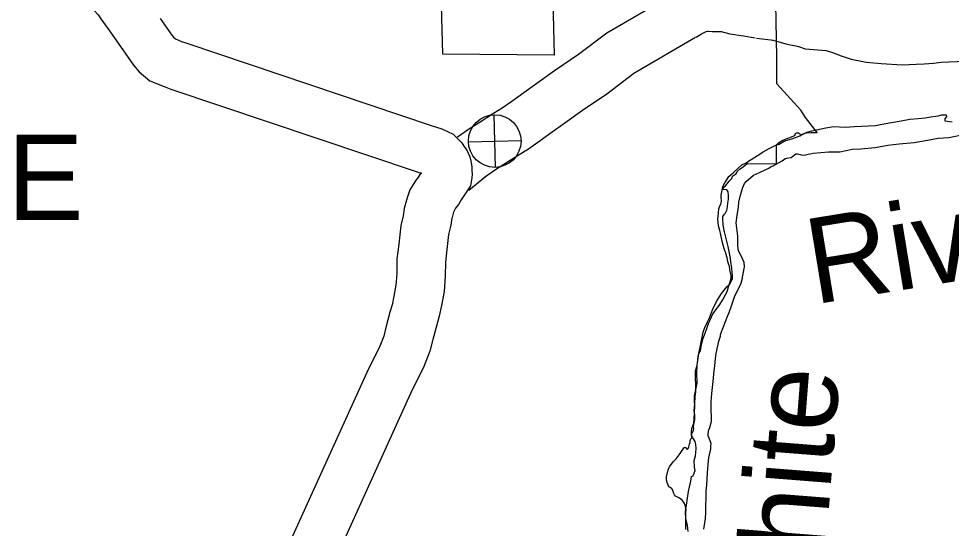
# Model space of a CAD drawing. Extents: x 1377389 to 1380723, y 1168351 to 1170484.
# Drawn here: x 1377596 to 1377653.7, y 1170144.9 to 1170176.4 of the extents above; entities that cross this region are included whole.
import ezdxf

# ---------------------------------------------------------------- set-up
doc = ezdxf.new("R2010")
doc.units = 0
doc.layers.add('B_Fill', color=7, linetype='Continuous')

msp = doc.modelspace()

# ---------------------------------------------------------------- linework, layer by layer
at = {"layer": 'B_Fill'}
for p, q in [((1377625.496, 1170167.199), (1377625.421, 1170170.454)), ((1377623.831, 1170168.789), (1377627.085, 1170168.864))]:
    msp.add_line(p, q, dxfattribs=at)
for points in [[(1377628.976, 1170180.921), (1377629.13, 1170174.135), (1377622.244, 1170174.197), (1377622.069, 1170181.045)], [(1377640.014, 1170160.762), (1377639.975, 1170161.061), (1377639.904, 1170161.237), (1377639.871, 1170161.379), (1377639.832, 1170161.595), (1377639.793, 1170161.729), (1377639.75, 1170161.911), (1377639.688, 1170162.038), (1377639.539, 1170162.541), (1377639.412, 1170163.121), (1377639.384, 1170163.298), (1377639.296, 1170163.59), (1377639.274, 1170163.811), (1377639.252, 1170164.01), (1377639.263, 1170164.17), (1377639.302, 1170164.386), (1377639.323, 1170164.633), (1377639.346, 1170164.762), (1377639.434, 1170164.938), (1377639.456, 1170164.988), (1377639.469, 1170165.125), (1377639.448, 1170165.326), (1377639.45, 1170165.421), (1377639.458, 1170165.476), (1377639.52, 1170165.789), (1377639.568, 1170165.901), (1377639.627, 1170165.981), (1377639.722, 1170166.049), (1377639.944, 1170166.341), (1377640.116, 1170166.513), (1377640.133, 1170166.581), (1377640.167, 1170166.65), (1377640.279, 1170166.735), (1377640.364, 1170166.787), (1377640.424, 1170166.873), (1377640.442, 1170166.941), (1377640.639, 1170167.113), (1377640.844, 1170167.259), (1377641.041, 1170167.413), (1377641.091, 1170167.442), (1377642.884, 1170167.428), (1377642.887, 1170168.599), (1377642.995, 1170168.708), (1377643.167, 1170168.811), (1377643.269, 1170168.888), (1377644.011, 1170169.172), (1377644.036, 1170169.226), (1377644.058, 1170169.301), (1377644.129, 1170169.344), (1377644.183, 1170169.344), (1377644.23, 1170169.33), (1377644.309, 1170169.276), (1377644.385, 1170169.247), (1377644.478, 1170169.24), (1377644.645, 1170169.307), (1377644.733, 1170169.346), (1377645.015, 1170169.365), (1377645.383, 1170169.352), (1377644.678, 1170170.287), (1377644.38, 1170170.742), (1377642.896, 1170172.362), (1377642.9, 1170174.012), (1377642.784, 1170180.673)], [(1377593.439, 1170180.02), (1377593.912, 1170180.05), (1377594.472, 1170180.133), (1377594.934, 1170180.232), (1377595.25, 1170180.241), (1377595.387, 1170180.209), (1377595.574, 1170180.178), (1377595.964, 1170179.743), (1377596.121, 1170179.563), (1377596.446, 1170179.177), (1377596.859, 1170178.704), (1377597.653, 1170178.146), (1377598.098, 1170177.93), (1377598.66, 1170177.692), (1377599.395, 1170177.517), (1377599.723, 1170177.409), (1377600.12, 1170177.263), (1377600.398, 1170177.138), (1377600.487, 1170177.076), (1377600.685, 1170176.896), (1377600.945, 1170176.629), (1377601.111, 1170176.384), (1377601.528, 1170175.785), (1377602.317, 1170174.669)], [(1377636.363, 1170177.822), (1377632.393, 1170175.499), (1377630.638, 1170174.176), (1377629.159, 1170173.176), (1377627.915, 1170172.279), (1377627.248, 1170171.816), (1377626.521, 1170171.276), (1377625.915, 1170170.852), (1377625.377, 1170170.531), (1377624.489, 1170169.954), (1377623.845, 1170169.538), (1377623.159, 1170169.068)], [(1377604.768, 1170176.399), (1377605.487, 1170175.377), (1377605.589, 1170175.262), (1377605.724, 1170175.147), (1377606.097, 1170174.995), (1377606.417, 1170174.879), (1377621.526, 1170169.785), (1377622.184, 1170169.576), (1377622.885, 1170169.256)], [(1377644.649, 1170174.531), (1377645.957, 1170174.432), (1377646.344, 1170174.306), (1377646.869, 1170174.09), (1377647.498, 1170173.896), (1377648.421, 1170173.708), (1377649.339, 1170173.622), (1377650.643, 1170173.548), (1377651.504, 1170173.574), (1377652.01, 1170173.594), (1377652.583, 1170173.639), (1377653.056, 1170173.712), (1377653.54, 1170173.72), (1377654.569, 1170173.759), (1377655.389, 1170173.829), (1377656.012, 1170173.912), (1377656.474, 1170174.017), (1377657.334, 1170174.173), (1377658.209, 1170174.453), (1377658.643, 1170174.73), (1377659.171, 1170175.187), (1377659.48, 1170175.555), (1377659.68, 1170175.762)], [(1377637.878, 1170175.233), (1377634.059, 1170172.998), (1377632.382, 1170171.733), (1377630.876, 1170170.716), (1377629.648, 1170169.83), (1377628.999, 1170169.379), (1377628.275, 1170168.842), (1377627.546, 1170168.331), (1377626.963, 1170167.984), (1377626.12, 1170167.436), (1377625.507, 1170167.04), (1377624.833, 1170166.578)], [(1377637.902, 1170175.247), (1377638.244, 1170175.456), (1377638.54, 1170175.609), (1377638.609, 1170175.625), (1377638.673, 1170175.632), (1377638.895, 1170175.607), (1377639.279, 1170175.599), (1377639.447, 1170175.601), (1377640.001, 1170175.469), (1377640.839, 1170175.344), (1377641.552, 1170175.21)], [(1377641.647, 1170175.195), (1377642.698, 1170175.066)], [(1377602.315, 1170174.672), (1377603.131, 1170173.512), (1377603.482, 1170173.117), (1377604.143, 1170172.552), (1377605.021, 1170172.194), (1377605.427, 1170172.047), (1377620.592, 1170166.935), (1377620.931, 1170166.826)], [(1377642.558, 1170175.089), (1377642.814, 1170175.033), (1377643.453, 1170174.851), (1377643.747, 1170174.782), (1377644.076, 1170174.719), (1377644.158, 1170174.7), (1377644.309, 1170174.654), (1377644.649, 1170174.531)], [(1377645.07, 1170169.455), (1377645.938, 1170169.644), (1377646.396, 1170169.732), (1377647.126, 1170169.695), (1377647.696, 1170169.725), (1377648.125, 1170169.743), (1377648.994, 1170169.798), (1377649.402, 1170169.876), (1377649.98, 1170169.976), (1377650.588, 1170170.087), (1377651.117, 1170170.176), (1377651.635, 1170170.225), (1377652.074, 1170170.273), (1377652.413, 1170170.329), (1377652.722, 1170170.375), (1377652.872, 1170170.388), (1377653.091, 1170170.441), (1377653.241, 1170170.454), (1377653.331, 1170170.456), (1377653.371, 1170170.446), (1377653.383, 1170170.346), (1377653.295, 1170170.195), (1377653.277, 1170170.074), (1377653.578, 1170170.029), (1377653.738, 1170170.012)], [(1377639.905, 1170165.482), (1377639.881, 1170165.681), (1377639.807, 1170165.81), (1377639.607, 1170165.825), (1377639.546, 1170165.863), (1377639.562, 1170166.024), (1377639.687, 1170166.237), (1377639.937, 1170166.634), (1377640.21, 1170166.891), (1377640.503, 1170167.149), (1377640.728, 1170167.355), (1377640.965, 1170167.451), (1377641.309, 1170167.689), (1377641.712, 1170167.93), (1377642.046, 1170168.158), (1377642.43, 1170168.358), (1377642.835, 1170168.568), (1377643.052, 1170168.644), (1377643.397, 1170168.833), (1377643.883, 1170168.985), (1377644.318, 1170169.156), (1377644.485, 1170169.25), (1377644.673, 1170169.345), (1377644.841, 1170169.399), (1377645.07, 1170169.455)], [(1377622.885, 1170169.256), (1377623.43, 1170168.713), (1377623.557, 1170168.511), (1377623.731, 1170168.271), (1377623.924, 1170167.848), (1377623.999, 1170167.495), (1377624.046, 1170167.219), (1377624.051, 1170167.002), (1377624.057, 1170166.769), (1377624.039, 1170166.556), (1377623.968, 1170166.058)], [(1377645.154, 1170168.085), (1377646.103, 1170168.164), (1377646.803, 1170168.156), (1377647.57, 1170168.32), (1377648.099, 1170168.339), (1377648.987, 1170168.435), (1377649.755, 1170168.579), (1377650.453, 1170168.661), (1377651.381, 1170168.728), (1377652.218, 1170168.883), (1377652.876, 1170169.014), (1377653.535, 1170169.046), (1377654.541, 1170169.244)], [(1377638.534, 1170147.163), (1377638.574, 1170147.544), (1377638.605, 1170148.326), (1377638.667, 1170149.049), (1377638.702, 1170149.24), (1377638.808, 1170149.793), (1377638.824, 1170149.954), (1377638.83, 1170150.114), (1377638.807, 1170150.224), (1377638.722, 1170150.452), (1377638.658, 1170150.6), (1377638.644, 1170150.74), (1377638.699, 1170150.972), (1377638.765, 1170151.114), (1377638.865, 1170151.497), (1377638.858, 1170151.777), (1377638.829, 1170152.167), (1377638.835, 1170152.718), (1377638.872, 1170153.219), (1377638.964, 1170153.953), (1377639.027, 1170154.635), (1377639.06, 1170154.916), (1377639.099, 1170155.368), (1377639.14, 1170155.689), (1377639.321, 1170156.445), (1377639.413, 1170156.768), (1377639.421, 1170156.848), (1377639.44, 1170156.898), (1377639.439, 1170156.928), (1377639.861, 1170158.04), (1377639.946, 1170158.223), (1377640.124, 1170158.688), (1377640.3, 1170159.243), (1377640.376, 1170159.405), (1377640.7, 1170160.034), (1377640.772, 1170160.346), (1377640.771, 1170160.416), (1377640.825, 1170160.618), (1377640.895, 1170161.04), (1377640.888, 1170161.31), (1377640.709, 1170161.676), (1377640.53, 1170162.042), (1377640.493, 1170162.342), (1377640.478, 1170162.952), (1377640.426, 1170163.442), (1377640.378, 1170163.761), (1377640.446, 1170164.213), (1377640.523, 1170164.746), (1377640.546, 1170165.037), (1377640.644, 1170165.49), (1377640.709, 1170165.682), (1377640.774, 1170165.904), (1377640.906, 1170166.197), (1377641.013, 1170166.32), (1377641.462, 1170166.722), (1377641.818, 1170166.881), (1377642.174, 1170167.04), (1377642.41, 1170167.156), (1377642.508, 1170167.228), (1377642.676, 1170167.303), (1377643.228, 1170167.607), (1377643.395, 1170167.721), (1377643.514, 1170167.764), (1377643.792, 1170167.811), (1377643.998, 1170167.966), (1377644.066, 1170168.028), (1377644.186, 1170168.041), (1377644.337, 1170167.995), (1377644.398, 1170167.966), (1377644.597, 1170167.961), (1377644.836, 1170168.007), (1377644.965, 1170168.04), (1377645.154, 1170168.085)], [(1377620.896, 1170166.873), (1377620.866, 1170166.83), (1377620.726, 1170166.589), (1377620.559, 1170166.374), (1377620.213, 1170165.8), (1377620.041, 1170165.309), (1377619.928, 1170164.89), (1377619.865, 1170164.664), (1377619.804, 1170164.209), (1377619.645, 1170163.597), (1377619.52, 1170162.459), (1377619.413, 1170161.538), (1377619.395, 1170160.613), (1377619.345, 1170159.909), (1377619.212, 1170159.224), (1377619.111, 1170158.702), (1377618.976, 1170158.25), (1377618.733, 1170157.299), (1377618.592, 1170156.762), (1377618.312, 1170156.041), (1377617.645, 1170154.729), (1377612.446, 1170143.262)], [(1377624.885, 1170166.614), (1377623.865, 1170165.764)], [(1377623.968, 1170166.058), (1377623.514, 1170165.373), (1377623.386, 1170165.196), (1377623.22, 1170164.909), (1377623.038, 1170164.675), (1377622.942, 1170164.517), (1377622.909, 1170164.422), (1377622.821, 1170164.095), (1377622.811, 1170164.059), (1377622.754, 1170163.63), (1377622.603, 1170163.052), (1377622.501, 1170162.122), (1377622.41, 1170161.336), (1377622.393, 1170160.477), (1377622.324, 1170159.516), (1377622.157, 1170158.652), (1377622.028, 1170157.986), (1377621.868, 1170157.45), (1377621.637, 1170156.547), (1377621.45, 1170155.834), (1377621.054, 1170154.815), (1377620.35, 1170153.43), (1377615.154, 1170141.968)], [(1377637.427, 1170144.672), (1377637.368, 1170145.051), (1377637.279, 1170145.429), (1377637.247, 1170145.899), (1377637.35, 1170146.583), (1377637.446, 1170147.146), (1377637.59, 1170147.78), (1377637.622, 1170148.081), (1377637.721, 1170148.124), (1377637.842, 1170148.457), (1377637.808, 1170148.657), (1377637.787, 1170149.067), (1377637.86, 1170149.349), (1377637.895, 1170149.56), (1377637.919, 1170149.801), (1377637.892, 1170150.061), (1377637.848, 1170150.25), (1377637.703, 1170150.467), (1377637.629, 1170150.615), (1377637.624, 1170150.815), (1377637.648, 1170151.036), (1377637.76, 1170151.369), (1377637.783, 1170151.66), (1377637.824, 1170152.402), (1377637.814, 1170152.803), (1377637.818, 1170153.043), (1377637.968, 1170153.858), (1377637.952, 1170154.468), (1377637.97, 1170154.969), (1377638.072, 1170155.683), (1377638.197, 1170156.277), (1377638.349, 1170157.002), (1377638.441, 1170157.294), (1377638.602, 1170157.649), (1377638.736, 1170157.902), (1377638.924, 1170158.378), (1377639.171, 1170158.894), (1377639.488, 1170159.393), (1377639.807, 1170159.801), (1377639.973, 1170159.946), (1377640.154, 1170160.311), (1377640.159, 1170160.521), (1377640.145, 1170160.681), (1377640.108, 1170160.96), (1377640.058, 1170161.37), (1377640.01, 1170161.689), (1377639.895, 1170162.297), (1377639.785, 1170162.715), (1377639.663, 1170163.203), (1377639.641, 1170163.282), (1377639.571, 1170163.661), (1377639.553, 1170163.991), (1377639.559, 1170164.151), (1377639.665, 1170164.304), (1377639.704, 1170164.355), (1377639.78, 1170164.507), (1377639.799, 1170164.538), (1377639.843, 1170164.789), (1377639.878, 1170164.98), (1377639.902, 1170165.231), (1377639.908, 1170165.392), (1377639.905, 1170165.482)], [(1377637.267, 1170144.802), (1377637.272, 1170145.285), (1377637.269, 1170145.66), (1377637.278, 1170145.869), (1377637.284, 1170146.01), (1377637.274, 1170146.118), (1377637.252, 1170146.211), (1377637.196, 1170146.399), (1377637.115, 1170146.536), (1377637.044, 1170146.607), (1377636.872, 1170146.738), (1377636.629, 1170146.87), (1377636.572, 1170146.942), (1377636.534, 1170147.018), (1377636.456, 1170147.267), (1377636.38, 1170147.354), (1377636.304, 1170147.402), (1377636.228, 1170147.434), (1377636.118, 1170147.703), (1377636.08, 1170147.844), (1377636.074, 1170147.926), (1377636.082, 1170148.055), (1377636.171, 1170148.488), (1377636.22, 1170148.591), (1377636.269, 1170148.672), (1377636.497, 1170148.976), (1377636.666, 1170149.168), (1377636.927, 1170149.503), (1377637.077, 1170149.74), (1377637.144, 1170149.847), (1377637.196, 1170149.879), (1377637.248, 1170149.877), (1377637.284, 1170149.851), (1377637.318, 1170149.792), (1377637.354, 1170149.744), (1377637.408, 1170149.816), (1377637.458, 1170149.915), (1377637.481, 1170150.003), (1377637.508, 1170150.086), (1377637.537, 1170150.182), (1377637.55, 1170150.305), (1377637.562, 1170150.356), (1377637.586, 1170150.399), (1377637.631, 1170150.441), (1377637.66, 1170150.461), (1377637.65, 1170150.534), (1377637.641, 1170150.602), (1377637.639, 1170150.659), (1377637.653, 1170150.74), (1377637.667, 1170150.772), (1377637.684, 1170150.805), (1377637.749, 1170150.939), (1377637.762, 1170151.028), (1377637.76, 1170151.075), (1377637.755, 1170151.118), (1377637.751, 1170151.169), (1377637.769, 1170151.263), (1377637.791, 1170151.396), (1377637.819, 1170151.605), (1377637.819, 1170151.873), (1377637.798, 1170152.165), (1377637.831, 1170152.564), (1377637.851, 1170153.023), (1377637.893, 1170153.312), (1377637.878, 1170154.62), (1377637.971, 1170154.945), (1377637.996, 1170155.1), (1377638.03, 1170155.52), (1377638.079, 1170155.687), (1377638.174, 1170155.858), (1377638.239, 1170156.249), (1377638.334, 1170156.629), (1377638.428, 1170156.839), (1377638.544, 1170157.16), (1377638.665, 1170157.538), (1377638.946, 1170158.136), (1377639.213, 1170158.492), (1377639.379, 1170158.718), (1377639.545, 1170158.989), (1377639.705, 1170159.271), (1377639.848, 1170159.591), (1377639.959, 1170159.956), (1377640.009, 1170160.121), (1377640.069, 1170160.353), (1377640.069, 1170160.519), (1377640.014, 1170160.762)], [(1377638.392, 1170144.816), (1377638.486, 1170145.469), (1377638.507, 1170145.85), (1377638.506, 1170146.271), (1377638.534, 1170146.762), (1377638.534, 1170147.163)]]:
    msp.add_lwpolyline(points, dxfattribs=at)
msp.add_circle((1377625.458, 1170168.827), 1.628, dxfattribs=at)

# ---------------------------------------------------------------- texts
msp.add_text('SALESVILLE', height=5.28, dxfattribs=at).set_placement((1377558.04, 1170163.946))
for s, rotation, p in [('River', 9.31709, (1377645.216, 1170158.717)), ('White', 85.50741, (1377645.378, 1170136.65))]:
    msp.add_text(s, height=5.28, rotation=rotation, dxfattribs=at).set_placement(p)

doc.saveas('drawing.dxf')
